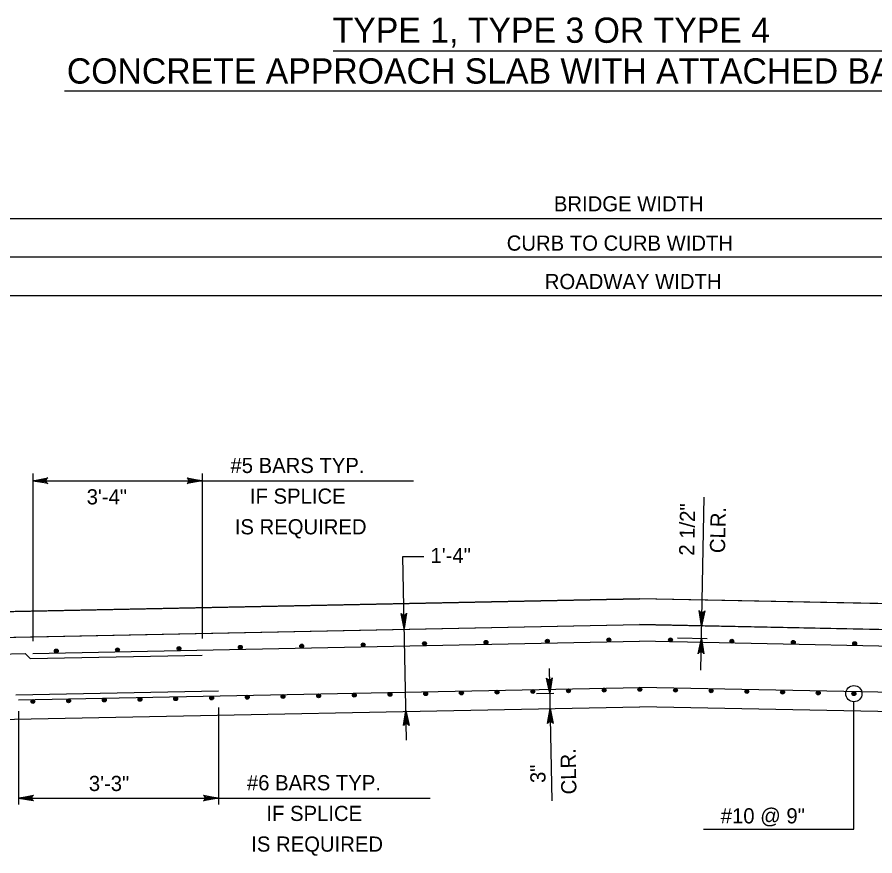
# Model space of a CAD drawing. Extents: x 636530 to 644067, y 294168 to 299122.
# Drawn here: x 638390.5 to 638560.3, y 297383.4 to 297549.4 of the extents above; entities that cross this region are included whole.
import ezdxf

# ---------------------------------------------------------------- set-up
doc = ezdxf.new("R2010")
doc.units = 0
doc.layers.add('1', color=7, linetype='Continuous')

msp = doc.modelspace()

# ---------------------------------------------------------------- linework, layer by layer
at = {"layer": '1'}
for p, q in [((638453.01, 297542.74), (638571.68, 297542.74)), ((638399.85, 297534.81), (638624.84, 297534.81)), ((638249.28, 297509.56), (638778.11, 297509.56)), ((638269.85, 297501.94), (638757.53, 297501.94)), ((638367.39, 297494.32), (638660, 297494.32)), ((638393.55, 297459.07), (638393.55, 297425.89)), ((638427.08, 297459.07), (638427.08, 297426.45)), ((638393.55, 297457.65), (638468.96, 297457.65)), ((638525.8, 297420.15), (638526.48, 297454.38)), ((638467.56, 297406.32), (638466.79, 297442.69)), ((638466.79, 297442.69), (638470.97, 297442.69)), ((638367.24, 297431.34), (638513.68, 297434.27)), ((638660.15, 297431.34), (638513.71, 297434.27)), ((638367.39, 297426.26), (638513.69, 297429.19)), ((638660, 297426.26), (638513.69, 297429.19)), ((638527.08, 297426.38), (638521.21, 297426.5)), ((638393.57, 297423.49), (638513.69, 297425.89)), ((638659.9, 297422.96), (638513.69, 297425.89)), ((638367.49, 297422.96), (638392.08, 297423.46)), ((638393.08, 297422.46), (638392.08, 297423.46)), ((638393.08, 297422.46), (638427.09, 297423.14)), ((638495.81, 297420.48), (638496.34, 297394.3)), ((638390.21, 297415.29), (638430.32, 297416.09)), ((638390.74, 297414.28), (638513.73, 297416.74)), ((638659.66, 297413.82), (638513.73, 297416.74)), ((638493.27, 297415.57), (638496.68, 297415.64)), ((638556.11, 297415.51), (638556.11, 297415.51)), ((638367.92, 297410.02), (638513.73, 297412.93)), ((638430.34, 297412.75), (638430.34, 297393.61)), ((638659.55, 297410.02), (638513.73, 297412.93)), ((638556.11, 297388.69), (638556.11, 297413.91)), ((638390.76, 297412.03), (638390.76, 297393.61)), ((638390.76, 297394.86), (638472.22, 297394.86)), ((638526.37, 297388.69), (638556.11, 297388.69))]:
    msp.add_line(p, q, dxfattribs=at)
for points in [[(638393.55, 297457.65), (638396.53, 297458.21), (638396.3, 297458.05), (638396.18, 297457.85), (638396.15, 297457.65), (638396.18, 297457.45), (638396.3, 297457.25), (638396.53, 297457.09), (638393.55, 297457.65), (638396.3, 297457.25), (638396.18, 297457.45), (638393.55, 297457.65), (638396.15, 297457.65), (638396.18, 297457.85), (638393.55, 297457.65), (638396.3, 297458.05)], [(638427.08, 297457.65), (638424.1, 297457.09), (638424.33, 297457.25), (638424.44, 297457.45), (638424.48, 297457.65), (638424.44, 297457.85), (638424.33, 297458.05), (638424.1, 297458.21), (638427.08, 297457.65), (638424.33, 297458.05), (638424.44, 297457.85), (638427.08, 297457.65), (638424.48, 297457.65), (638424.44, 297457.45), (638427.08, 297457.65), (638424.33, 297457.25)], [(638467.08, 297428.44), (638466.46, 297431.41), (638466.62, 297431.18), (638466.82, 297431.07), (638467.02, 297431.04), (638467.22, 297431.08), (638467.42, 297431.2), (638467.58, 297431.43), (638467.08, 297428.44), (638467.42, 297431.2), (638467.22, 297431.08), (638467.08, 297428.44), (638467.02, 297431.04), (638466.82, 297431.07), (638467.08, 297428.44), (638466.62, 297431.18)], [(638525.97, 297428.94), (638525.47, 297431.94), (638525.55, 297431.82), (638525.63, 297431.71), (638525.73, 297431.64), (638525.83, 297431.58), (638525.92, 297431.56), (638526.02, 297431.54), (638526.12, 297431.56), (638526.22, 297431.57), (638526.33, 297431.63), (638526.43, 297431.69), (638526.51, 297431.8), (638526.59, 297431.92), (638525.97, 297428.94), (638526.51, 297431.8), (638526.43, 297431.69), (638525.97, 297428.94), (638526.33, 297431.63), (638526.22, 297431.57), (638525.97, 297428.94), (638526.12, 297431.56), (638526.02, 297431.54), (638525.97, 297428.94), (638525.92, 297431.56), (638525.83, 297431.58), (638525.97, 297428.94), (638525.73, 297431.64), (638525.63, 297431.71), (638525.97, 297428.94), (638525.55, 297431.82)], [(638525.92, 297426.41), (638526.42, 297423.41), (638526.34, 297423.53), (638526.27, 297423.65), (638526.17, 297423.71), (638526.07, 297423.77), (638525.97, 297423.79), (638525.87, 297423.81), (638525.77, 297423.79), (638525.67, 297423.78), (638525.57, 297423.72), (638525.47, 297423.66), (638525.38, 297423.55), (638525.3, 297423.43), (638525.92, 297426.41), (638525.38, 297423.55), (638525.47, 297423.66), (638525.92, 297426.41), (638525.57, 297423.72), (638525.67, 297423.78), (638525.92, 297426.41), (638525.77, 297423.79), (638525.87, 297423.81), (638525.92, 297426.41), (638525.97, 297423.79), (638526.07, 297423.77), (638525.92, 297426.41), (638526.17, 297423.71), (638526.27, 297423.65), (638525.92, 297426.41), (638526.34, 297423.53)], [(638495.91, 297415.62), (638495.29, 297418.59), (638495.37, 297418.48), (638495.46, 297418.37), (638495.56, 297418.31), (638495.66, 297418.25), (638495.76, 297418.24), (638495.86, 297418.22), (638495.96, 297418.24), (638496.06, 297418.26), (638496.16, 297418.32), (638496.26, 297418.38), (638496.33, 297418.5), (638496.41, 297418.62), (638495.91, 297415.62), (638496.33, 297418.5), (638496.26, 297418.38), (638495.91, 297415.62), (638496.16, 297418.32), (638496.06, 297418.26), (638495.91, 297415.62), (638495.96, 297418.24), (638495.86, 297418.22), (638495.91, 297415.62), (638495.76, 297418.24), (638495.66, 297418.25), (638495.91, 297415.62), (638495.56, 297418.31), (638495.46, 297418.37), (638495.91, 297415.62), (638495.37, 297418.48)], [(638495.97, 297412.58), (638496.59, 297409.61), (638496.51, 297409.72), (638496.43, 297409.83), (638496.33, 297409.89), (638496.22, 297409.95), (638496.12, 297409.96), (638496.02, 297409.98), (638495.92, 297409.96), (638495.82, 297409.94), (638495.73, 297409.88), (638495.63, 297409.82), (638495.55, 297409.7), (638495.47, 297409.58), (638495.97, 297412.58), (638495.55, 297409.7), (638495.63, 297409.82), (638495.97, 297412.58), (638495.73, 297409.88), (638495.82, 297409.94), (638495.97, 297412.58), (638495.92, 297409.96), (638496.02, 297409.98), (638495.97, 297412.58), (638496.12, 297409.96), (638496.22, 297409.95), (638495.97, 297412.58), (638496.33, 297409.89), (638496.43, 297409.83), (638495.97, 297412.58), (638496.51, 297409.72)], [(638467.44, 297412.19), (638468.06, 297409.22), (638467.9, 297409.44), (638467.69, 297409.56), (638467.49, 297409.59), (638467.29, 297409.55), (638467.1, 297409.43), (638466.94, 297409.19), (638467.44, 297412.19), (638467.1, 297409.43), (638467.29, 297409.55), (638467.44, 297412.19), (638467.49, 297409.59), (638467.69, 297409.56), (638467.44, 297412.19), (638467.9, 297409.44)], [(638390.76, 297394.86), (638393.74, 297395.42), (638393.62, 297395.34), (638393.51, 297395.26), (638393.45, 297395.16), (638393.39, 297395.06), (638393.37, 297394.96), (638393.36, 297394.86), (638393.37, 297394.76), (638393.39, 297394.66), (638393.45, 297394.56), (638393.51, 297394.46), (638393.62, 297394.38), (638393.74, 297394.3), (638390.76, 297394.86), (638393.62, 297394.38), (638393.51, 297394.46), (638390.76, 297394.86), (638393.45, 297394.56), (638393.39, 297394.66), (638390.76, 297394.86), (638393.37, 297394.76), (638393.36, 297394.86), (638390.76, 297394.86), (638393.37, 297394.96), (638393.39, 297395.06), (638390.76, 297394.86), (638393.45, 297395.16), (638393.51, 297395.26), (638390.76, 297394.86), (638393.62, 297395.34)], [(638430.34, 297394.86), (638427.36, 297394.3), (638427.59, 297394.46), (638427.7, 297394.66), (638427.74, 297394.86), (638427.7, 297395.06), (638427.59, 297395.26), (638427.36, 297395.42), (638430.34, 297394.86), (638427.59, 297395.26), (638427.7, 297395.06), (638430.34, 297394.86), (638427.74, 297394.86), (638427.7, 297394.66), (638430.34, 297394.86), (638427.59, 297394.46)]]:
    msp.add_lwpolyline(points, dxfattribs=at)
msp.add_lwpolyline([(638269.85, 297422.37), (638367.39, 297426.26), (638513.69, 297429.19), (638660, 297426.26), (638757.53, 297422.36), (638757.53, 297427.45), (638660.15, 297431.34), (638513.68, 297434.27), (638367.24, 297431.34), (638269.85, 297427.45)], close=True, dxfattribs=at)
for centre, radius in [((638483.28, 297425.66), 0.381), ((638483.28, 297425.66), 0.286), ((638495.44, 297425.9), 0.381), ((638495.44, 297425.9), 0.286), ((638495.44, 297425.9), 0.19), ((638495.44, 297425.9), 0.0952), ((638507.59, 297426.15), 0.381), ((638507.59, 297426.15), 0.286), ((638507.59, 297426.15), 0.19), ((638507.59, 297426.15), 0.0952), ((638519.8, 297426.15), 0.381), ((638519.8, 297426.15), 0.286), ((638519.8, 297426.15), 0.19), ((638519.8, 297426.15), 0.0952), ((638531.95, 297425.9), 0.381), ((638531.95, 297425.9), 0.286), ((638531.95, 297425.9), 0.19), ((638531.95, 297425.9), 0.0952), ((638544.11, 297425.66), 0.381), ((638544.11, 297425.66), 0.286), ((638398.22, 297423.96), 0.381), ((638398.22, 297423.96), 0.286), ((638410.35, 297424.19), 0.381), ((638410.35, 297424.19), 0.286), ((638410.35, 297424.19), 0.19), ((638410.35, 297424.19), 0.0952), ((638422.5, 297424.44), 0.381), ((638422.5, 297424.44), 0.286), ((638422.5, 297424.44), 0.19), ((638422.5, 297424.44), 0.0952), ((638434.66, 297424.69), 0.381), ((638434.66, 297424.69), 0.286), ((638434.66, 297424.69), 0.19), ((638434.66, 297424.69), 0.0952), ((638446.81, 297424.93), 0.381), ((638446.81, 297424.93), 0.286), ((638446.81, 297424.93), 0.19), ((638446.81, 297424.93), 0.0952), ((638458.97, 297425.18), 0.381), ((638458.97, 297425.18), 0.286), ((638458.97, 297425.18), 0.19), ((638458.97, 297425.18), 0.0952), ((638471.12, 297425.42), 0.381), ((638471.12, 297425.42), 0.286), ((638471.12, 297425.42), 0.19), ((638471.12, 297425.42), 0.0952), ((638483.28, 297425.66), 0.19), ((638483.28, 297425.66), 0.0952), ((638544.11, 297425.66), 0.19), ((638544.11, 297425.66), 0.0952), ((638556.26, 297425.42), 0.381), ((638556.26, 297425.42), 0.286), ((638556.26, 297425.42), 0.19), ((638556.26, 297425.42), 0.0952), ((638398.22, 297423.96), 0.19), ((638398.22, 297423.96), 0.0952), ((638464.29, 297415.37), 0.381), ((638471.35, 297415.51), 0.381), ((638471.35, 297415.51), 0.286), ((638478.42, 297415.66), 0.381), ((638478.42, 297415.66), 0.286), ((638478.42, 297415.66), 0.19), ((638478.42, 297415.66), 0.0952), ((638485.48, 297415.8), 0.381), ((638485.48, 297415.8), 0.286), ((638485.48, 297415.8), 0.19), ((638485.48, 297415.8), 0.0952), ((638492.55, 297415.94), 0.381), ((638492.55, 297415.94), 0.286), ((638492.55, 297415.94), 0.19), ((638492.55, 297415.94), 0.0952), ((638499.61, 297416.08), 0.381), ((638499.61, 297416.08), 0.286), ((638499.61, 297416.08), 0.19), ((638499.61, 297416.08), 0.0952), ((638506.67, 297416.22), 0.381), ((638506.67, 297416.22), 0.286), ((638506.67, 297416.22), 0.19), ((638506.67, 297416.22), 0.0952), ((638513.73, 297416.36), 0.381), ((638513.73, 297416.36), 0.286), ((638513.73, 297416.36), 0.19), ((638513.73, 297416.36), 0.0952), ((638520.79, 297416.22), 0.381), ((638520.79, 297416.22), 0.286), ((638520.79, 297416.22), 0.19), ((638520.79, 297416.22), 0.0952), ((638527.86, 297416.08), 0.381), ((638527.86, 297416.08), 0.286), ((638527.86, 297416.08), 0.19), ((638527.86, 297416.08), 0.0952), ((638534.92, 297415.94), 0.381), ((638534.92, 297415.94), 0.286), ((638534.92, 297415.94), 0.19), ((638534.92, 297415.94), 0.0952), ((638541.99, 297415.8), 0.381), ((638541.99, 297415.8), 0.286), ((638541.99, 297415.8), 0.19), ((638541.99, 297415.8), 0.0952), ((638549.05, 297415.66), 0.381), ((638549.05, 297415.66), 0.286), ((638549.05, 297415.66), 0.19), ((638549.05, 297415.66), 0.0952), ((638556.11, 297415.51), 1.6), ((638556.11, 297415.51), 0.381), ((638556.11, 297415.51), 0.286), ((638393.59, 297413.96), 0.381), ((638393.59, 297413.96), 0.286), ((638393.59, 297413.96), 0.19), ((638393.59, 297413.96), 0.0952), ((638400.66, 297414.1), 0.381), ((638400.66, 297414.1), 0.286), ((638400.66, 297414.1), 0.19), ((638400.66, 297414.1), 0.0952), ((638407.72, 297414.25), 0.381), ((638407.72, 297414.25), 0.286), ((638407.72, 297414.25), 0.19), ((638407.72, 297414.25), 0.0952), ((638414.78, 297414.39), 0.381), ((638414.78, 297414.39), 0.286), ((638414.78, 297414.39), 0.19), ((638414.78, 297414.39), 0.0952), ((638421.85, 297414.53), 0.381), ((638421.85, 297414.53), 0.286), ((638421.85, 297414.53), 0.19), ((638421.85, 297414.53), 0.0952), ((638428.97, 297414.67), 0.381), ((638428.97, 297414.67), 0.286), ((638428.97, 297414.67), 0.19), ((638428.97, 297414.67), 0.0952), ((638436.03, 297414.81), 0.381), ((638436.03, 297414.81), 0.286), ((638436.03, 297414.81), 0.19), ((638436.03, 297414.81), 0.0952), ((638443.1, 297414.95), 0.381), ((638443.1, 297414.95), 0.286), ((638443.1, 297414.95), 0.19), ((638443.1, 297414.95), 0.0952), ((638450.16, 297415.09), 0.381), ((638450.16, 297415.09), 0.286), ((638450.16, 297415.09), 0.19), ((638450.16, 297415.09), 0.0952), ((638457.22, 297415.23), 0.381), ((638457.22, 297415.23), 0.286), ((638457.22, 297415.23), 0.19), ((638457.22, 297415.23), 0.0952), ((638464.29, 297415.37), 0.286), ((638464.29, 297415.37), 0.19), ((638464.29, 297415.37), 0.0952), ((638471.35, 297415.51), 0.19), ((638471.35, 297415.51), 0.0952), ((638556.11, 297415.51), 0.19), ((638556.11, 297415.51), 0.0952)]:
    msp.add_circle(centre, radius, dxfattribs=at)

# ---------------------------------------------------------------- texts
for s, height, p in [('TYPE 1, TYPE 3 OR TYPE 4', 5, (638452.93, 297544.31)), ('CONCRETE APPROACH SLAB WITH ATTACHED BARRIERS', 5, (638400.31, 297536.24)), ('#5 BARS TYP.', 3, (638432.7, 297459.18)), ('3\'-4"', 3, (638404.24, 297452.97)), ('IF SPLICE', 3, (638436.55, 297453.11)), ('IS REQUIRED', 3, (638433.56, 297447.04)), ('1\'-4"', 3, (638472.3, 297441.36)), ('3\'-3"', 3, (638404.67, 297396.25)), ('#6 BARS TYP.', 3, (638435.96, 297396.39)), ('IF SPLICE', 3, (638439.81, 297390.32)), ('#10 @ 9"', 3, (638529.75, 297389.84)), ('IS REQUIRED', 3, (638436.82, 297384.25))]:
    msp.add_text(s, height=height, dxfattribs=at).set_placement(p)
for s, rotation, p in [('BRIDGE WIDTH', 360, (638496.72, 297510.96)), ('CURB TO CURB WIDTH', 360, (638487.39, 297503.18)), ('ROADWAY WIDTH', 360, (638494.92, 297495.57)), ('2 1/2"', 88.8542, (638524.5, 297442.79)), ('CLR.', 88.8542, (638530.59, 297443.3)), ('CLR.', 91.1458, (638501.2, 297395.61)), ('3"', 91.1458, (638495.08, 297397.86))]:
    msp.add_text(s, height=3, rotation=rotation, dxfattribs=at).set_placement(p)

doc.saveas('drawing.dxf')
